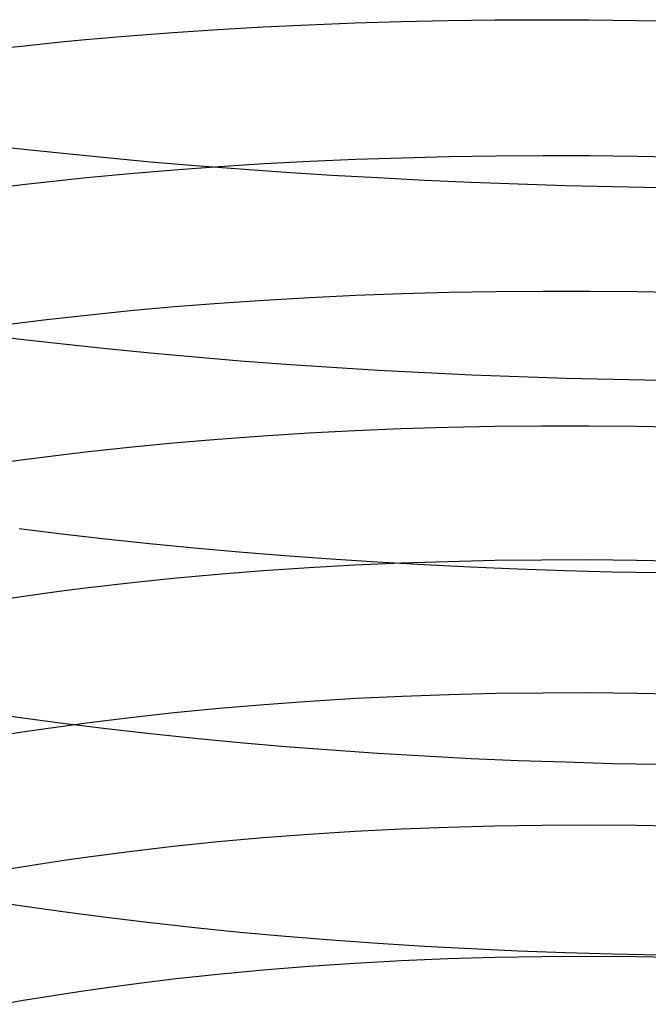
# Model space of a CAD drawing. Extents: x -383 to 1849, y -1185 to -529.
# Tile 762 of 870: x 1825.46 to 1832, y -1042.93 to -1032.69. Entities that reach past the tile are written whole.
import ezdxf

# ---------------------------------------------------------------- set-up
doc = ezdxf.new("R2010")
doc.units = 0
doc.layers.add('PREDEFINITO', color=7, linetype='CONTINUOUS')

msp = doc.modelspace()

# ---------------------------------------------------------------- linework, layer by layer
at = {"layer": 'PREDEFINITO'}
for p, q in [((1827.992, -1032.766, 647.517), (1828.467, -1032.743, 647.402)), ((1828.467, -1032.743, 647.402), (1828.946, -1032.724, 647.301)), ((1828.946, -1032.724, 647.301), (1829.428, -1032.71, 647.215)), ((1829.428, -1032.71, 647.215), (1829.914, -1032.699, 647.145)), ((1829.914, -1032.699, 647.145), (1830.401, -1032.693, 647.089)), ((1830.401, -1032.693, 647.089), (1830.891, -1032.69, 647.047)), ((1830.891, -1032.69, 647.047), (1831.382, -1032.692, 647.021)), ((1831.382, -1032.692, 647.021), (1831.874, -1032.697, 647.009)), ((1831.874, -1032.697, 647.009), (1832.366, -1032.706, 647.013)), ((1826.145, -1032.897, 648.129), (1826.598, -1032.858, 647.953)), ((1826.598, -1032.858, 647.953), (1827.057, -1032.823, 647.793)), ((1827.057, -1032.823, 647.793), (1827.522, -1032.792, 647.647)), ((1827.522, -1032.792, 647.647), (1827.992, -1032.766, 647.517)), ((1825.26, -1032.988, 648.524), (1825.478, -1032.964, 648.42)), ((1825.478, -1032.964, 648.42), (1825.698, -1032.941, 648.319)), ((1825.698, -1032.941, 648.319), (1825.921, -1032.918, 648.222)), ((1825.921, -1032.918, 648.222), (1826.145, -1032.897, 648.129)), ((1825.467, -1034.036, 675.712), (1825.029, -1033.985, 675.501)), ((1825.911, -1034.084, 675.907), (1825.467, -1034.036, 675.712)), ((1826.362, -1034.129, 676.088), (1825.911, -1034.084, 675.907)), ((1826.82, -1034.171, 676.255), (1826.362, -1034.129, 676.088)), ((1827.284, -1034.21, 676.407), (1826.82, -1034.171, 676.255)), ((1827.533, -1034.217, 647.306), (1828.003, -1034.188, 647.176)), ((1828.003, -1034.188, 647.176), (1828.478, -1034.163, 647.061)), ((1828.478, -1034.163, 647.061), (1828.956, -1034.142, 646.961)), ((1828.956, -1034.142, 646.961), (1829.438, -1034.126, 646.876)), ((1829.438, -1034.126, 646.876), (1829.923, -1034.114, 646.805)), ((1829.923, -1034.114, 646.805), (1830.411, -1034.107, 646.749)), ((1830.411, -1034.107, 646.749), (1830.9, -1034.103, 646.708)), ((1830.9, -1034.103, 646.708), (1831.39, -1034.104, 646.682)), ((1831.39, -1034.104, 646.682), (1831.882, -1034.11, 646.671)), ((1831.882, -1034.11, 646.671), (1832.373, -1034.119, 646.674)), ((1826.156, -1034.332, 647.785), (1826.609, -1034.289, 647.61)), ((1826.609, -1034.289, 647.61), (1827.068, -1034.251, 647.451)), ((1827.068, -1034.251, 647.451), (1827.533, -1034.217, 647.306)), ((1827.753, -1034.246, 676.544), (1827.284, -1034.21, 676.407)), ((1828.226, -1034.28, 676.666), (1827.753, -1034.246, 676.544)), ((1828.704, -1034.31, 676.774), (1828.226, -1034.28, 676.666)), ((1825.489, -1034.404, 648.076), (1825.71, -1034.379, 647.975)), ((1825.71, -1034.379, 647.975), (1825.932, -1034.355, 647.878)), ((1825.932, -1034.355, 647.878), (1826.156, -1034.332, 647.785)), ((1829.185, -1034.337, 676.867), (1828.704, -1034.31, 676.774)), ((1829.669, -1034.362, 676.945), (1829.185, -1034.337, 676.867)), ((1830.156, -1034.383, 677.009), (1829.669, -1034.362, 676.945)), ((1830.645, -1034.402, 677.057), (1830.156, -1034.383, 677.009)), ((1825.271, -1034.431, 648.18), (1825.489, -1034.404, 648.076)), ((1831.135, -1034.417, 677.091), (1830.645, -1034.402, 677.057)), ((1831.627, -1034.429, 677.11), (1831.135, -1034.417, 677.091)), ((1832.118, -1034.438, 677.113), (1831.627, -1034.429, 677.11)), ((1829.438, -1035.539, 646.513), (1829.923, -1035.526, 646.443)), ((1829.923, -1035.526, 646.443), (1830.411, -1035.517, 646.387)), ((1830.411, -1035.517, 646.387), (1830.9, -1035.513, 646.346)), ((1830.9, -1035.513, 646.346), (1831.39, -1035.513, 646.32)), ((1831.39, -1035.513, 646.32), (1831.882, -1035.518, 646.309)), ((1831.882, -1035.518, 646.309), (1832.373, -1035.528, 646.311)), ((1827.533, -1035.639, 646.942), (1828.003, -1035.607, 646.812)), ((1828.003, -1035.607, 646.812), (1828.478, -1035.579, 646.698)), ((1828.478, -1035.579, 646.698), (1828.956, -1035.557, 646.598)), ((1828.956, -1035.557, 646.598), (1829.438, -1035.539, 646.513)), ((1826.157, -1035.763, 647.419), (1826.609, -1035.716, 647.245)), ((1826.609, -1035.716, 647.245), (1827.069, -1035.675, 647.086)), ((1827.069, -1035.675, 647.086), (1827.533, -1035.639, 646.942)), ((1825.49, -1035.841, 647.708), (1825.71, -1035.813, 647.608)), ((1825.71, -1035.813, 647.608), (1825.933, -1035.787, 647.511)), ((1825.933, -1035.787, 647.511), (1826.157, -1035.763, 647.419)), ((1825.272, -1035.869, 647.811), (1825.49, -1035.841, 647.708)), ((1825.467, -1036.016, 675.343), (1825.029, -1035.961, 675.135)), ((1825.912, -1036.067, 675.537), (1825.467, -1036.016, 675.343)), ((1826.364, -1036.116, 675.717), (1825.912, -1036.067, 675.537)), ((1826.822, -1036.161, 675.882), (1826.364, -1036.116, 675.717)), ((1827.286, -1036.203, 676.033), (1826.822, -1036.161, 675.882)), ((1827.755, -1036.242, 676.169), (1827.286, -1036.203, 676.033)), ((1828.229, -1036.278, 676.291), (1827.755, -1036.242, 676.169)), ((1828.707, -1036.31, 676.397), (1828.229, -1036.278, 676.291)), ((1829.189, -1036.339, 676.489), (1828.707, -1036.31, 676.397)), ((1829.674, -1036.365, 676.567), (1829.189, -1036.339, 676.489)), ((1830.161, -1036.388, 676.63), (1829.674, -1036.365, 676.567)), ((1830.651, -1036.407, 676.678), (1830.161, -1036.388, 676.63)), ((1831.142, -1036.423, 676.711), (1830.651, -1036.407, 676.678)), ((1831.633, -1036.435, 676.729), (1831.142, -1036.423, 676.711)), ((1832.125, -1036.445, 676.732), (1831.633, -1036.435, 676.729)), ((1828.945, -1036.965, 646.214), (1829.428, -1036.945, 646.129)), ((1829.428, -1036.945, 646.129), (1829.913, -1036.93, 646.059)), ((1829.913, -1036.93, 646.059), (1830.401, -1036.92, 646.003)), ((1830.401, -1036.92, 646.003), (1830.891, -1036.915, 645.962)), ((1830.891, -1036.915, 645.962), (1831.382, -1036.915, 645.936)), ((1831.382, -1036.915, 645.936), (1831.873, -1036.92, 645.924)), ((1831.873, -1036.92, 645.924), (1832.365, -1036.929, 645.926)), ((1827.056, -1037.093, 646.699), (1827.522, -1037.053, 646.556)), ((1827.522, -1037.053, 646.556), (1827.992, -1037.019, 646.427)), ((1827.992, -1037.019, 646.427), (1828.467, -1036.989, 646.313)), ((1828.467, -1036.989, 646.313), (1828.945, -1036.965, 646.214)), ((1826.144, -1037.187, 647.03), (1826.597, -1037.137, 646.858)), ((1826.597, -1037.137, 646.858), (1827.056, -1037.093, 646.699)), ((1825.477, -1037.27, 647.317), (1825.698, -1037.241, 647.218)), ((1825.698, -1037.241, 647.218), (1825.92, -1037.213, 647.122)), ((1825.92, -1037.213, 647.122), (1826.144, -1037.187, 647.03)), ((1825.259, -1037.301, 647.42), (1825.477, -1037.27, 647.317)), ((1825.9, -1038.044, 675.127), (1825.455, -1037.989, 674.934)), ((1826.352, -1038.096, 675.306), (1825.9, -1038.044, 675.127)), ((1826.81, -1038.145, 675.471), (1826.352, -1038.096, 675.306)), ((1827.274, -1038.19, 675.621), (1826.81, -1038.145, 675.471)), ((1827.743, -1038.232, 675.757), (1827.274, -1038.19, 675.621)), ((1828.217, -1038.27, 675.878), (1827.743, -1038.232, 675.757)), ((1828.695, -1038.304, 675.985), (1828.217, -1038.27, 675.878)), ((1827.992, -1038.421, 646.008), (1828.467, -1038.39, 645.895)), ((1828.467, -1038.39, 645.895), (1828.946, -1038.363, 645.796)), ((1829.176, -1038.335, 676.077), (1828.695, -1038.304, 675.985)), ((1828.946, -1038.363, 645.796), (1829.428, -1038.342, 645.712)), ((1829.661, -1038.363, 676.154), (1829.176, -1038.335, 676.077)), ((1829.428, -1038.342, 645.712), (1829.913, -1038.326, 645.642)), ((1830.148, -1038.387, 676.217), (1829.661, -1038.363, 676.154)), ((1829.913, -1038.326, 645.642), (1830.401, -1038.315, 645.586)), ((1830.638, -1038.407, 676.265), (1830.148, -1038.387, 676.217)), ((1830.401, -1038.315, 645.586), (1830.891, -1038.309, 645.546)), ((1830.891, -1038.309, 645.546), (1831.382, -1038.308, 645.519)), ((1831.382, -1038.308, 645.519), (1831.873, -1038.313, 645.507)), ((1831.873, -1038.313, 645.507), (1832.365, -1038.322, 645.509)), ((1827.057, -1038.501, 646.279), (1827.522, -1038.458, 646.136)), ((1827.522, -1038.458, 646.136), (1827.992, -1038.421, 646.008)), ((1831.128, -1038.424, 676.298), (1830.638, -1038.407, 676.265)), ((1831.62, -1038.437, 676.317), (1831.128, -1038.424, 676.298)), ((1832.112, -1038.446, 676.321), (1831.62, -1038.437, 676.317)), ((1826.145, -1038.601, 646.608), (1826.598, -1038.548, 646.436)), ((1826.598, -1038.548, 646.436), (1827.057, -1038.501, 646.279)), ((1825.259, -1038.723, 646.996), (1825.478, -1038.691, 646.893)), ((1825.478, -1038.691, 646.893), (1825.698, -1038.659, 646.795)), ((1825.698, -1038.659, 646.795), (1825.921, -1038.63, 646.699)), ((1825.921, -1038.63, 646.699), (1826.145, -1038.601, 646.608)), ((1829.438, -1039.729, 645.262), (1829.923, -1039.711, 645.193)), ((1829.923, -1039.711, 645.193), (1830.41, -1039.699, 645.138)), ((1830.41, -1039.699, 645.138), (1830.899, -1039.693, 645.098)), ((1830.899, -1039.693, 645.098), (1831.39, -1039.692, 645.071)), ((1831.39, -1039.692, 645.071), (1831.881, -1039.696, 645.059)), ((1831.881, -1039.696, 645.059), (1832.373, -1039.706, 645.062)), ((1827.533, -1039.853, 645.684), (1828.003, -1039.814, 645.557)), ((1828.003, -1039.814, 645.557), (1828.477, -1039.78, 645.444)), ((1828.477, -1039.78, 645.444), (1828.956, -1039.751, 645.346)), ((1828.956, -1039.751, 645.346), (1829.438, -1039.729, 645.262)), ((1825.465, -1039.955, 674.498), (1825.028, -1039.892, 674.291)), ((1826.609, -1039.949, 645.982), (1827.068, -1039.898, 645.826)), ((1827.068, -1039.898, 645.826), (1827.533, -1039.853, 645.684)), ((1825.91, -1040.014, 674.69), (1825.465, -1039.955, 674.498)), ((1826.361, -1040.07, 674.868), (1825.91, -1040.014, 674.69)), ((1825.932, -1040.036, 646.244), (1826.156, -1040.005, 646.153)), ((1826.156, -1040.005, 646.153), (1826.609, -1039.949, 645.982)), ((1825.27, -1040.135, 646.539), (1825.489, -1040.1, 646.437)), ((1825.489, -1040.1, 646.437), (1825.709, -1040.067, 646.338)), ((1825.709, -1040.067, 646.338), (1825.932, -1040.036, 646.244)), ((1826.819, -1040.122, 675.032), (1826.361, -1040.07, 674.868)), ((1827.282, -1040.17, 675.181), (1826.819, -1040.122, 675.032)), ((1827.751, -1040.214, 675.316), (1827.282, -1040.17, 675.181)), ((1828.225, -1040.255, 675.436), (1827.751, -1040.214, 675.316)), ((1828.702, -1040.292, 675.542), (1828.225, -1040.255, 675.436)), ((1829.184, -1040.325, 675.633), (1828.702, -1040.292, 675.542)), ((1829.668, -1040.354, 675.71), (1829.184, -1040.325, 675.633)), ((1830.155, -1040.379, 675.772), (1829.668, -1040.354, 675.71)), ((1830.644, -1040.4, 675.82), (1830.155, -1040.379, 675.772)), ((1831.134, -1040.417, 675.852), (1830.644, -1040.4, 675.82)), ((1831.625, -1040.431, 675.87), (1831.134, -1040.417, 675.852)), ((1832.117, -1040.44, 675.874), (1831.625, -1040.431, 675.87)), ((1828.467, -1041.164, 644.977), (1828.946, -1041.134, 644.88)), ((1828.946, -1041.134, 644.88), (1829.428, -1041.109, 644.797)), ((1829.428, -1041.109, 644.797), (1829.913, -1041.09, 644.727)), ((1829.913, -1041.09, 644.727), (1830.401, -1041.077, 644.673)), ((1830.401, -1041.077, 644.673), (1830.891, -1041.07, 644.632)), ((1830.891, -1041.07, 644.632), (1831.382, -1041.068, 644.606)), ((1831.382, -1041.068, 644.606), (1831.873, -1041.072, 644.593)), ((1831.873, -1041.072, 644.593), (1832.365, -1041.082, 644.595)), ((1827.057, -1041.29, 645.356), (1827.522, -1041.242, 645.216)), ((1827.522, -1041.242, 645.216), (1827.992, -1041.2, 645.089)), ((1827.992, -1041.2, 645.089), (1828.467, -1041.164, 644.977)), ((1826.145, -1041.403, 645.681), (1826.598, -1041.344, 645.512)), ((1826.598, -1041.344, 645.512), (1827.057, -1041.29, 645.356)), ((1825.478, -1041.504, 645.962), (1825.698, -1041.469, 645.865)), ((1825.698, -1041.469, 645.865), (1825.921, -1041.435, 645.771)), ((1825.921, -1041.435, 645.771), (1826.145, -1041.403, 645.681)), ((1825.259, -1041.54, 646.064), (1825.478, -1041.504, 645.962)), ((1825.465, -1041.911, 674.015), (1825.028, -1041.843, 673.809)), ((1825.91, -1041.974, 674.206), (1825.465, -1041.911, 674.015)), ((1826.361, -1042.033, 674.383), (1825.91, -1041.974, 674.206)), ((1826.819, -1042.088, 674.545), (1826.361, -1042.033, 674.383)), ((1827.283, -1042.139, 674.693), (1826.819, -1042.088, 674.545)), ((1827.751, -1042.186, 674.827), (1827.283, -1042.139, 674.693)), ((1828.225, -1042.229, 674.947), (1827.751, -1042.186, 674.827)), ((1828.703, -1042.267, 675.052), (1828.225, -1042.229, 674.947)), ((1829.184, -1042.302, 675.142), (1828.703, -1042.267, 675.052)), ((1829.668, -1042.333, 675.218), (1829.184, -1042.302, 675.142)), ((1830.155, -1042.359, 675.28), (1829.668, -1042.333, 675.218)), ((1830.644, -1042.381, 675.327), (1830.155, -1042.359, 675.28)), ((1831.134, -1042.399, 675.359), (1830.644, -1042.381, 675.327)), ((1828.945, -1042.505, 644.381), (1829.427, -1042.479, 644.298)), ((1829.427, -1042.479, 644.298), (1829.912, -1042.459, 644.229)), ((1829.912, -1042.459, 644.229), (1830.4, -1042.444, 644.175)), ((1830.4, -1042.444, 644.175), (1830.89, -1042.436, 644.134)), ((1830.89, -1042.436, 644.134), (1831.381, -1042.434, 644.108)), ((1831.625, -1042.413, 675.377), (1831.134, -1042.399, 675.359)), ((1831.381, -1042.434, 644.108), (1831.873, -1042.438, 644.096)), ((1832.117, -1042.422, 675.38), (1831.625, -1042.413, 675.377)), ((1831.873, -1042.438, 644.096), (1832.365, -1042.447, 644.097)), ((1827.521, -1042.62, 644.715), (1827.991, -1042.576, 644.589)), ((1827.991, -1042.576, 644.589), (1828.466, -1042.537, 644.478)), ((1828.466, -1042.537, 644.478), (1828.945, -1042.505, 644.381)), ((1826.596, -1042.727, 645.008), (1827.056, -1042.671, 644.854)), ((1827.056, -1042.671, 644.854), (1827.521, -1042.62, 644.715)), ((1825.919, -1042.824, 645.266), (1826.143, -1042.79, 645.177)), ((1826.143, -1042.79, 645.177), (1826.596, -1042.727, 645.008)), ((1825.258, -1042.935, 645.556), (1825.477, -1042.896, 645.456)), ((1825.477, -1042.896, 645.456), (1825.697, -1042.859, 645.359)), ((1825.697, -1042.859, 645.359), (1825.919, -1042.824, 645.266))]:
    msp.add_line(p, q, dxfattribs=at)

doc.saveas('drawing.dxf')
